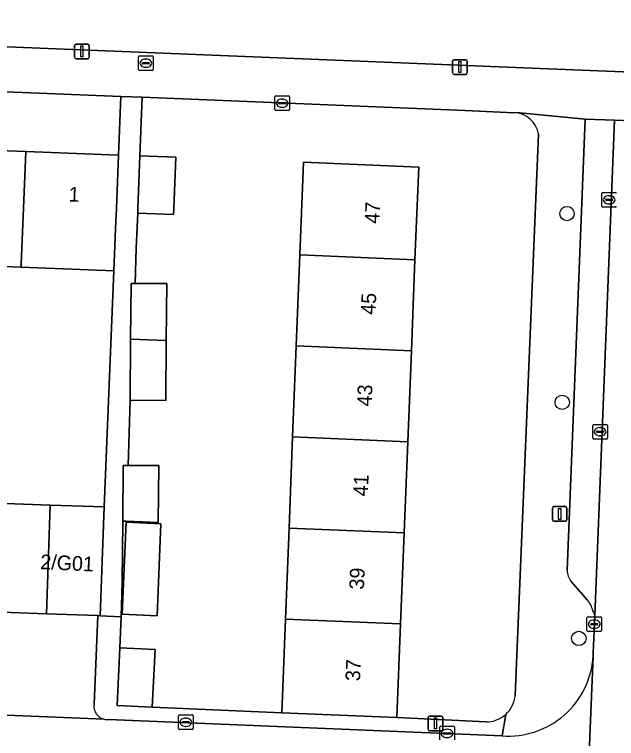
# Model space of a CAD drawing. Extents: x 160732 to 162107, y 387428 to 388479.
# Drawn here: x 161225.47 to 161266.48, y 387713.9 to 387763.22 of the extents above; entities that cross this region are included whole.
import ezdxf

# ---------------------------------------------------------------- set-up
doc = ezdxf.new("R2010")
doc.units = 0
for name, color, linetype in [('IMGEO_Boom', 7, 'Continuous'), ('IMGEO_Erf', 7, 'Continuous'), ('IMGEO_Kolk', 7, 'Continuous'), ('IMGEO_Lichtmast', 7, 'Continuous'), ('IMGEO_Muur', 7, 'Continuous'), ('IMGEO_Pand', 7, 'Continuous'), ('IMGEO_Pand_nummerreeks', 7, 'Continuous'), ('IMGEO_Parkeervlak_open', 7, 'Continuous'), ('IMGEO_Rijbaan_lokaal_open', 7, 'Continuous'), ('IMGEO_Rioolput', 7, 'Continuous'), ('IMGEO_Voetpad_open', 7, 'Continuous')]:
    doc.layers.add(name, color=color, linetype=linetype)

msp = doc.modelspace()

# ---------------------------------------------------------------- linework, layer by layer
at = {"layer": 'IMGEO_Boom'}
for centre in [(161263.107, 387749.661), (161262.777, 387736.8), (161263.911, 387720.721)]:
    msp.add_circle(centre, 0.489, dxfattribs=at)
at = {"layer": 'IMGEO_Erf'}
for points in [[(161170.782, 387763.221), (161261.267, 387759.549), (161273.154, 387759.067), (161291.049, 387758.02)], [(161259.515, 387756.527), (161256.169, 387756.691), (161234.166, 387757.579), (161234.005, 387753.582), (161236.453, 387753.492), (161236.324, 387750), (161236.309, 387749.597), (161233.861, 387749.687), (161233.76, 387747.308), (161233.699, 387744.902), (161235.84, 387744.889), (161235.806, 387741.012), (161235.77, 387736.925), (161233.345, 387736.94), (161233.204, 387732.504), (161233.318, 387732.503), (161235.301, 387732.491), (161235.267, 387728.615), (161233.083, 387728.707), (161232.843, 387728.717), (161232.806, 387724.542), (161232.735, 387722.197), (161232.654, 387720.075), (161235.052, 387719.957), (161234.858, 387716.033), (161243.675, 387715.651), (161243.926, 387722.041), (161244.169, 387728.241), (161244.413, 387734.441), (161244.656, 387740.641)], [(161259.566, 387716.831), (161261.158, 387755.074)], [(161244.656, 387740.641), (161244.9, 387746.84), (161245.148, 387753.159), (161253.002, 387752.828), (161252.751, 387746.51), (161252.506, 387740.311), (161252.26, 387734.111), (161252.014, 387727.911), (161251.768, 387721.711), (161251.515, 387715.329), (161257.589, 387715.035)], [(161224.239, 387729.93), (161227.906, 387729.802), (161231.574, 387729.675), (161232.246, 387745.766), (161225.925, 387746.016), (161219.724, 387746.261)]]:
    msp.add_lwpolyline(points, dxfattribs=at)
for points in [[(161232.72, 387757.637), (161195.272, 387759.149), (161195.109, 387755.112), (161201.43, 387754.862), (161207.632, 387754.617), (161213.833, 387754.372), (161220.035, 387754.126), (161226.237, 387753.881), (161232.558, 387753.631)], [(161233.081, 387728.636), (161235.445, 387728.536), (161235.198, 387722.27), (161232.807, 387722.37)]]:
    msp.add_lwpolyline(points, close=True, dxfattribs=at)
for centre, radius, start, end in [((161259.466, 387754.816), 1.712, 8.6722, 88.3514), ((161257.611, 387717), 1.962, 312.196, 355.0669), ((161257.606, 387717.003), 1.968, 269.5034, 312.2447)]:
    msp.add_arc(centre, radius, start, end, dxfattribs=at)
at = {"layer": 'IMGEO_Kolk'}
for p, q in [((161243.203, 387756.75), (161243.203, 387757.602)), ((161243.278, 387757.676), (161244.13, 387757.676)), ((161243.691, 387757.456), (161243.716, 387757.456)), ((161244.204, 387757.602), (161244.204, 387756.75)), ((161243.462, 387757.17), (161243.462, 387757.182)), ((161243.9, 387757.133), (161243.502, 387757.133)), ((161243.505, 387757.219), (161243.903, 387757.219)), ((161243.714, 387756.896), (161243.689, 387756.896)), ((161243.946, 387757.182), (161243.946, 387757.17)), ((161244.13, 387756.676), (161243.278, 387756.676)), ((161265.476, 387750.171), (161265.476, 387751.023)), ((161265.551, 387751.097), (161266.403, 387751.097)), ((161265.735, 387750.591), (161265.735, 387750.603)), ((161266.173, 387750.554), (161265.775, 387750.554)), ((161265.778, 387750.64), (161266.176, 387750.64)), ((161265.964, 387750.877), (161265.989, 387750.877)), ((161266.219, 387750.603), (161266.219, 387750.591)), ((161266.403, 387750.097), (161265.551, 387750.097)), ((161265.987, 387750.317), (161265.962, 387750.317)), ((161264.864, 387734.373), (161264.864, 387735.225)), ((161264.939, 387735.299), (161265.791, 387735.299)), ((161265.865, 387735.225), (161265.865, 387734.373)), ((161265.123, 387734.793), (161265.123, 387734.805)), ((161265.561, 387734.756), (161265.163, 387734.756)), ((161265.166, 387734.842), (161265.564, 387734.842)), ((161265.352, 387735.079), (161265.377, 387735.079)), ((161265.607, 387734.805), (161265.607, 387734.793)), ((161265.791, 387734.299), (161264.939, 387734.299)), ((161265.375, 387734.519), (161265.35, 387734.519)), ((161264.463, 387721.263), (161264.463, 387722.115)), ((161264.538, 387722.189), (161265.39, 387722.189)), ((161264.951, 387721.969), (161264.976, 387721.969)), ((161265.464, 387722.115), (161265.464, 387721.263)), ((161264.722, 387721.683), (161264.722, 387721.695)), ((161265.16, 387721.646), (161264.762, 387721.646)), ((161264.765, 387721.732), (161265.163, 387721.732)), ((161264.974, 387721.409), (161264.949, 387721.409)), ((161265.206, 387721.695), (161265.206, 387721.683)), ((161265.39, 387721.189), (161264.538, 387721.189)), ((161236.712, 387715.511), (161237.564, 387715.511)), ((161236.637, 387714.585), (161236.637, 387715.437)), ((161236.896, 387715.005), (161236.896, 387715.017)), ((161237.334, 387714.968), (161236.936, 387714.968)), ((161236.939, 387715.054), (161237.337, 387715.054)), ((161237.125, 387715.291), (161237.15, 387715.291)), ((161237.38, 387715.017), (161237.38, 387715.005)), ((161237.638, 387715.437), (161237.638, 387714.585)), ((161237.564, 387714.511), (161236.712, 387714.511)), ((161237.148, 387714.731), (161237.123, 387714.731)), ((161254.432, 387713.824), (161254.432, 387714.676)), ((161254.507, 387714.75), (161255.359, 387714.75)), ((161254.92, 387714.53), (161254.945, 387714.53)), ((161255.433, 387714.676), (161255.433, 387713.824)), ((161254.691, 387714.244), (161254.691, 387714.256)), ((161255.129, 387714.207), (161254.731, 387714.207)), ((161254.734, 387714.293), (161255.132, 387714.293)), ((161254.943, 387713.97), (161254.918, 387713.97)), ((161255.175, 387714.256), (161255.175, 387714.244))]:
    msp.add_line(p, q, dxfattribs=at)
for points in [[(161243.203, 387756.75), (161243.203, 387757.602)], [(161243.278, 387757.676), (161244.13, 387757.676)], [(161244.204, 387757.602), (161244.204, 387756.75)], [(161244.13, 387756.676), (161243.278, 387756.676)], [(161265.476, 387750.171), (161265.476, 387751.023)], [(161265.551, 387751.097), (161266.403, 387751.097)], [(161266.403, 387750.097), (161265.551, 387750.097)], [(161264.864, 387734.373), (161264.864, 387735.225)], [(161264.939, 387735.299), (161265.791, 387735.299)], [(161265.865, 387735.225), (161265.865, 387734.373)], [(161265.791, 387734.299), (161264.939, 387734.299)], [(161264.463, 387721.263), (161264.463, 387722.115)], [(161264.538, 387722.189), (161265.39, 387722.189)], [(161265.464, 387722.115), (161265.464, 387721.263)], [(161265.39, 387721.189), (161264.538, 387721.189)], [(161236.712, 387715.511), (161237.564, 387715.511)], [(161236.637, 387714.585), (161236.637, 387715.437)], [(161237.638, 387715.437), (161237.638, 387714.585)], [(161237.564, 387714.511), (161236.712, 387714.511)], [(161254.432, 387713.824), (161254.432, 387714.676)], [(161254.507, 387714.75), (161255.359, 387714.75)], [(161255.433, 387714.676), (161255.433, 387713.824)]]:
    msp.add_lwpolyline(points, dxfattribs=at)
for centre, radius, start, end in [((161243.28, 387757.6), 0.0765, 91.552, 178.448), ((161243.28, 387757.6), 0.0765, 91.552, 178.448), ((161244.128, 387757.6), 0.0765, 1.552, 88.448), ((161244.128, 387757.6), 0.0765, 1.552, 88.448), ((161243.502, 387757.179), 0.0403, 85.8775, 175.7526), ((161243.499, 387757.169), 0.0366, 178.938, 274.7102), ((161243.903, 387757.176), 0.043, 264.8664, 352.4533), ((161243.907, 387757.181), 0.0386, 1.7309, 96.639), ((161243.28, 387756.752), 0.0765, 181.552, 268.448), ((161243.28, 387756.752), 0.0765, 181.552, 268.448), ((161244.128, 387756.752), 0.0765, 271.552, 358.448), ((161244.128, 387756.752), 0.0765, 271.552, 358.448), ((161265.553, 387751.021), 0.0765, 91.552, 178.448), ((161265.553, 387751.021), 0.0765, 91.552, 178.448), ((161266.401, 387751.021), 0.0765, 1.552, 88.448), ((161266.401, 387751.021), 0.0765, 1.552, 88.448), ((161265.775, 387750.6), 0.0403, 85.8775, 175.7526), ((161265.772, 387750.59), 0.0366, 178.938, 274.7102), ((161266.176, 387750.597), 0.043, 264.8664, 352.4533), ((161266.18, 387750.602), 0.0386, 1.7309, 96.639), ((161265.553, 387750.173), 0.0765, 181.552, 268.448), ((161265.553, 387750.173), 0.0765, 181.552, 268.448), ((161266.401, 387750.173), 0.0765, 271.552, 358.448), ((161266.401, 387750.173), 0.0765, 271.552, 358.448), ((161264.941, 387735.223), 0.0765, 91.552, 178.448), ((161264.941, 387735.223), 0.0765, 91.552, 178.448), ((161265.789, 387735.223), 0.0765, 1.552, 88.448), ((161265.789, 387735.223), 0.0765, 1.552, 88.448), ((161265.163, 387734.802), 0.0403, 85.8775, 175.7526), ((161265.16, 387734.792), 0.0366, 178.938, 274.7102), ((161265.564, 387734.799), 0.043, 264.8664, 352.4533), ((161265.568, 387734.804), 0.0386, 1.7309, 96.639), ((161264.941, 387734.375), 0.0765, 181.552, 268.448), ((161264.941, 387734.375), 0.0765, 181.552, 268.448), ((161265.789, 387734.375), 0.0765, 271.552, 358.448), ((161265.789, 387734.375), 0.0765, 271.552, 358.448), ((161264.54, 387722.113), 0.0765, 91.552, 178.448), ((161264.54, 387722.113), 0.0765, 91.552, 178.448), ((161265.388, 387722.113), 0.0765, 1.552, 88.448), ((161265.388, 387722.113), 0.0765, 1.552, 88.448), ((161264.762, 387721.692), 0.0403, 85.8775, 175.7526), ((161264.759, 387721.682), 0.0366, 178.938, 274.7102), ((161265.163, 387721.689), 0.043, 264.8664, 352.4533), ((161265.167, 387721.694), 0.0386, 1.7309, 96.639), ((161264.54, 387721.265), 0.0765, 181.552, 268.448), ((161264.54, 387721.265), 0.0765, 181.552, 268.448), ((161265.388, 387721.265), 0.0765, 271.552, 358.448), ((161265.388, 387721.265), 0.0765, 271.552, 358.448), ((161236.714, 387715.435), 0.0765, 91.552, 178.448), ((161236.714, 387715.435), 0.0765, 91.552, 178.448), ((161237.562, 387715.435), 0.0765, 1.552, 88.448), ((161237.562, 387715.435), 0.0765, 1.552, 88.448), ((161236.936, 387715.014), 0.0403, 85.8775, 175.7526), ((161236.933, 387715.004), 0.0366, 178.938, 274.7102), ((161237.337, 387715.011), 0.043, 264.8664, 352.4533), ((161237.341, 387715.016), 0.0386, 1.7309, 96.639), ((161236.714, 387714.587), 0.0765, 181.552, 268.448), ((161236.714, 387714.587), 0.0765, 181.552, 268.448), ((161237.562, 387714.587), 0.0765, 271.552, 358.448), ((161237.562, 387714.587), 0.0765, 271.552, 358.448), ((161254.509, 387714.674), 0.0765, 91.552, 178.448), ((161254.509, 387714.674), 0.0765, 91.552, 178.448), ((161255.357, 387714.674), 0.0765, 1.552, 88.448), ((161255.357, 387714.674), 0.0765, 1.552, 88.448), ((161254.731, 387714.253), 0.0403, 85.8775, 175.7526), ((161254.728, 387714.243), 0.0366, 178.938, 274.7102), ((161255.132, 387714.25), 0.043, 264.8664, 352.4533), ((161255.136, 387714.255), 0.0386, 1.7309, 96.639)]:
    msp.add_arc(centre, radius, start, end, dxfattribs=at)
for centre, major_axis, ratio, start_param, end_param in [((161243.69, 387757.176), (-0.387, 0.002), 0.722429, 4.712389, 7.853982), ((161243.715, 387757.176), (-0.39, 0.002), 0.717154, 1.570796, 4.712389), ((161265.963, 387750.597), (-0.387, 0.002), 0.722429, 4.712389, 7.853982), ((161265.988, 387750.597), (-0.39, 0.002), 0.717154, 1.570796, 4.712389), ((161265.351, 387734.799), (-0.387, 0.002), 0.722429, 4.712389, 7.853982), ((161265.376, 387734.799), (-0.39, 0.002), 0.717154, 1.570796, 4.712389), ((161264.95, 387721.689), (-0.387, 0.002), 0.722429, 4.712389, 7.853982), ((161264.975, 387721.689), (-0.39, 0.002), 0.717154, 1.570796, 4.712389), ((161237.124, 387715.011), (-0.387, 0.002), 0.722429, 4.712389, 7.853982), ((161237.149, 387715.011), (-0.39, 0.002), 0.717154, 1.570796, 4.712389), ((161254.919, 387714.25), (-0.387, 0.002), 0.722429, 4.712389, 7.853982), ((161254.944, 387714.25), (-0.39, 0.002), 0.717154, 1.570796, 4.712389)]:
    msp.add_ellipse(centre, major_axis=major_axis, ratio=ratio, start_param=start_param, end_param=end_param, dxfattribs=at)
at = {"layer": 'IMGEO_Lichtmast'}
for p, q in [((161229.565, 387760.304), (161229.565, 387761.104)), ((161229.565, 387761.104), (161229.565, 387760.304)), ((161229.665, 387761.204), (161230.455, 387761.204)), ((161230.455, 387761.204), (161229.665, 387761.204)), ((161230.555, 387761.104), (161230.555, 387760.304)), ((161230.555, 387760.304), (161230.555, 387761.104)), ((161230.455, 387760.204), (161229.665, 387760.204)), ((161229.665, 387760.204), (161230.455, 387760.204)), ((161255.313, 387759.236), (161255.313, 387760.036)), ((161255.313, 387760.036), (161255.313, 387759.236)), ((161255.413, 387760.136), (161256.203, 387760.136)), ((161256.203, 387760.136), (161255.413, 387760.136)), ((161256.303, 387760.036), (161256.303, 387759.236)), ((161256.303, 387759.236), (161256.303, 387760.036)), ((161256.203, 387759.136), (161255.413, 387759.136)), ((161255.413, 387759.136), (161256.203, 387759.136)), ((161262.106, 387728.799), (161262.106, 387729.599)), ((161262.106, 387729.599), (161262.106, 387728.799)), ((161262.206, 387729.699), (161262.996, 387729.699)), ((161262.996, 387729.699), (161262.206, 387729.699)), ((161263.096, 387729.599), (161263.096, 387728.799)), ((161263.096, 387728.799), (161263.096, 387729.599)), ((161262.996, 387728.699), (161262.206, 387728.699)), ((161262.206, 387728.699), (161262.996, 387728.699)), ((161253.65, 387714.529), (161253.65, 387715.329)), ((161253.65, 387715.329), (161253.65, 387714.529)), ((161253.75, 387715.429), (161254.54, 387715.429)), ((161254.54, 387715.429), (161253.75, 387715.429)), ((161254.64, 387715.329), (161254.64, 387714.529)), ((161254.64, 387714.529), (161254.64, 387715.329)), ((161254.54, 387714.429), (161253.75, 387714.429)), ((161253.75, 387714.429), (161254.54, 387714.429))]:
    msp.add_line(p, q, dxfattribs=at)
for points in [[(161229.985, 387761.079), (161230.135, 387761.079), (161230.135, 387760.329), (161229.985, 387760.329), (161229.985, 387761.079)], [(161255.733, 387760.011), (161255.883, 387760.011), (161255.883, 387759.261), (161255.733, 387759.261), (161255.733, 387760.011)], [(161262.526, 387729.574), (161262.676, 387729.574), (161262.676, 387728.824), (161262.526, 387728.824), (161262.526, 387729.574)], [(161254.07, 387715.304), (161254.22, 387715.304), (161254.22, 387714.554), (161254.07, 387714.554), (161254.07, 387715.304)]]:
    msp.add_lwpolyline(points, dxfattribs=at)
for centre, start, end in [((161229.665, 387761.104), 90, 180), ((161229.665, 387761.104), 90, 180), ((161230.455, 387761.104), 0, 90), ((161230.455, 387761.104), 360, 90), ((161229.665, 387760.304), 180, 270), ((161229.665, 387760.304), 180, 270), ((161230.455, 387760.304), 270, 0), ((161230.455, 387760.304), 270, 0), ((161255.413, 387760.036), 90, 180), ((161255.413, 387760.036), 90, 180), ((161256.203, 387760.036), 0, 90), ((161256.203, 387760.036), 360, 90), ((161255.413, 387759.236), 180, 270), ((161255.413, 387759.236), 180, 270), ((161256.203, 387759.236), 270, 0), ((161256.203, 387759.236), 270, 0), ((161262.206, 387729.599), 90, 180), ((161262.206, 387729.599), 90, 180), ((161262.996, 387729.599), 0, 90), ((161262.996, 387729.599), 360, 90), ((161262.206, 387728.799), 180, 270), ((161262.206, 387728.799), 180, 270), ((161262.996, 387728.799), 270, 0), ((161262.996, 387728.799), 270, 0), ((161253.75, 387715.329), 90, 180), ((161253.75, 387715.329), 90, 180), ((161254.54, 387715.329), 0, 90), ((161254.54, 387715.329), 360, 90), ((161253.75, 387714.529), 180, 270), ((161253.75, 387714.529), 180, 270), ((161254.54, 387714.529), 270, 0), ((161254.54, 387714.529), 270, 0)]:
    msp.add_arc(centre, 0.1, start, end, dxfattribs=at)
at = {"layer": 'IMGEO_Muur'}
msp.add_lwpolyline([(161234.858, 387716.033), (161243.675, 387715.651)], dxfattribs=at)
at = {"layer": 'IMGEO_Pand'}
for points in [[(161226.237, 387753.881), (161220.035, 387754.126), (161219.872, 387750), (161219.732, 387746.456), (161219.724, 387746.261), (161225.925, 387746.016), (161225.933, 387746.211), (161226.083, 387750)], [(161226.083, 387750), (161225.933, 387746.211), (161225.925, 387746.016), (161232.246, 387745.766), (161232.36, 387748.628), (161232.414, 387750), (161232.558, 387753.631), (161226.237, 387753.881)], [(161236.324, 387750), (161236.453, 387753.492), (161234.005, 387753.582), (161233.873, 387750), (161233.861, 387749.687), (161236.309, 387749.597)], [(161253.002, 387752.828), (161245.148, 387753.159), (161244.9, 387746.84), (161252.751, 387746.51)], [(161252.751, 387746.51), (161244.9, 387746.84), (161244.656, 387740.641), (161252.506, 387740.311)], [(161235.84, 387744.889), (161233.699, 387744.902), (161233.415, 387744.904), (161233.382, 387741.114), (161235.806, 387741.012)], [(161233.382, 387741.114), (161233.345, 387736.94), (161235.77, 387736.925), (161235.806, 387741.012)], [(161252.506, 387740.311), (161244.656, 387740.641), (161244.413, 387734.441), (161252.26, 387734.111)], [(161252.26, 387734.111), (161244.413, 387734.441), (161244.169, 387728.241), (161252.014, 387727.911)], [(161235.301, 387732.491), (161233.318, 387732.503), (161233.204, 387732.504), (161232.876, 387732.506), (161232.843, 387728.717), (161233.083, 387728.707), (161235.267, 387728.615)], [(161227.649, 387722.393), (161227.906, 387729.802), (161224.239, 387729.93), (161223.981, 387722.521)], [(161231.316, 387722.265), (161231.574, 387729.675), (161227.906, 387729.802), (161227.649, 387722.393), (161231.137, 387722.272)], [(161233.081, 387728.636), (161232.807, 387722.37), (161235.198, 387722.27), (161235.445, 387728.536)], [(161252.014, 387727.911), (161244.169, 387728.241), (161243.926, 387722.041), (161251.768, 387721.711)], [(161251.768, 387721.711), (161243.926, 387722.041), (161243.675, 387715.651), (161251.515, 387715.329)], [(161232.46, 387716.151), (161234.858, 387716.033), (161235.052, 387719.957), (161232.654, 387720.075)]]:
    msp.add_lwpolyline(points, close=True, dxfattribs=at)
at = {"layer": 'IMGEO_Parkeervlak_open'}
for points in [[(161266.349, 387756.032), (161264.34, 387756.081), (161263.112, 387725.367)], [(161264.992, 387722.272), (161266.349, 387756.032)], [(161263.379, 387724.601), (161264.474, 387723.35)], [(161231.137, 387722.272), (161227.649, 387722.393), (161223.981, 387722.521), (161221.231, 387722.608), (161217.525, 387722.758), (161213.818, 387722.908), (161211.151, 387722.998), (161207.474, 387723.139), (161203.796, 387723.281), (161201.137, 387723.387), (161197.453, 387723.531), (161193.964, 387723.667), (161193.715, 387717.763)], [(161230.895, 387716.229), (161231.137, 387722.272)], [(161192.747, 387716.82), (161231.579, 387715.221)]]:
    msp.add_lwpolyline(points, dxfattribs=at)
for centre, radius, start, end in [((161264.493, 387725.419), 1.382, 182.1444, 216.289), ((161263.367, 387722.3), 1.526, 11.6745, 43.4787), ((161264.173, 387722.147), 0.829, 8.6412, 33.8434), ((161231.767, 387716.085), 0.884, 170.6192, 257.7002)]:
    msp.add_arc(centre, radius, start, end, dxfattribs=at)
at = {"layer": 'IMGEO_Rijbaan_lokaal_open'}
for points in [[(161271.065, 387755.837), (161266.349, 387756.032), (161264.992, 387722.272), (161264.897, 387719.726), (161264.893, 387719.616), (161264.888, 387719.507), (161264.221, 387703.574)], [(161264.221, 387703.574), (161264.888, 387719.507)], [(161231.579, 387715.221), (161192.747, 387716.82), (161166.782, 387717.863), (161166.569, 387712.818), (161190.77, 387711.86), (161192.634, 387711.802), (161235.923, 387710.068), (161258.15, 387709.198), (161259.239, 387709.146)], [(161258.689, 387714.081), (161231.883, 387715.209)]]:
    msp.add_lwpolyline(points, dxfattribs=at)
for centre, radius, start, end in [((161259.105, 387719.859), 5.793, 265.8782, 356.5133), ((161231.766, 387716.096), 0.895, 257.9482, 277.5308)]:
    msp.add_arc(centre, radius, start, end, dxfattribs=at)
at = {"layer": 'IMGEO_Rioolput'}
for p, q in [((161233.915, 387759.478), (161233.915, 387760.33)), ((161233.99, 387760.404), (161234.842, 387760.404)), ((161234.916, 387760.33), (161234.916, 387759.478)), ((161234.174, 387759.898), (161234.174, 387759.91)), ((161234.612, 387759.861), (161234.214, 387759.861)), ((161234.217, 387759.947), (161234.615, 387759.947)), ((161234.403, 387760.184), (161234.428, 387760.184)), ((161234.658, 387759.91), (161234.658, 387759.898)), ((161234.842, 387759.404), (161233.99, 387759.404)), ((161234.426, 387759.624), (161234.401, 387759.624))]:
    msp.add_line(p, q, dxfattribs=at)
for points in [[(161233.915, 387759.478), (161233.915, 387760.33)], [(161233.99, 387760.404), (161234.842, 387760.404)], [(161234.916, 387760.33), (161234.916, 387759.478)], [(161234.842, 387759.404), (161233.99, 387759.404)]]:
    msp.add_lwpolyline(points, dxfattribs=at)
for centre, radius, start, end in [((161233.992, 387760.328), 0.0765, 91.552, 178.448), ((161233.992, 387760.328), 0.0765, 91.552, 178.448), ((161234.84, 387760.328), 0.0765, 1.552, 88.448), ((161234.84, 387760.328), 0.0765, 1.552, 88.448), ((161234.214, 387759.907), 0.0403, 85.8775, 175.7526), ((161234.211, 387759.897), 0.0366, 178.938, 274.7102), ((161234.615, 387759.904), 0.043, 264.8664, 352.4533), ((161234.619, 387759.909), 0.0386, 1.7309, 96.639), ((161233.992, 387759.48), 0.0765, 181.552, 268.448), ((161233.992, 387759.48), 0.0765, 181.552, 268.448), ((161234.84, 387759.48), 0.0765, 271.552, 358.448), ((161234.84, 387759.48), 0.0765, 271.552, 358.448)]:
    msp.add_arc(centre, radius, start, end, dxfattribs=at)
for centre, major_axis, ratio, start_param, end_param in [((161234.402, 387759.904), (-0.387, 0.002), 0.722429, 4.712389, 7.853982), ((161234.427, 387759.904), (-0.39, 0.002), 0.717154, 1.570796, 4.712389)]:
    msp.add_ellipse(centre, major_axis=major_axis, ratio=ratio, start_param=start_param, end_param=end_param, dxfattribs=at)
at = {"layer": 'IMGEO_Voetpad_open'}
for points in [[(161170.695, 387760.141), (161193.746, 387759.211), (161195.272, 387759.149), (161232.72, 387757.637), (161234.166, 387757.579), (161256.169, 387756.691), (161259.515, 387756.527), (161259.656, 387756.534), (161264.34, 387756.081), (161266.349, 387756.032), (161271.065, 387755.837), (161273.075, 387755.768), (161273.154, 387759.067), (161261.267, 387759.549), (161170.782, 387763.221)], [(161264.34, 387756.081), (161259.656, 387756.534), (161259.515, 387756.527)], [(161263.112, 387725.367), (161264.34, 387756.081)], [(161261.158, 387755.074), (161259.566, 387716.831)], [(161264.474, 387723.35), (161263.379, 387724.601)], [(161243.675, 387715.651), (161234.858, 387716.033), (161232.46, 387716.151), (161232.654, 387720.075), (161232.735, 387722.197), (161231.316, 387722.265), (161231.137, 387722.272), (161230.895, 387716.229)], [(161264.888, 387719.507), (161264.893, 387719.616), (161264.897, 387719.726), (161264.992, 387722.272)], [(161231.883, 387715.209), (161258.689, 387714.081), (161258.929, 387715.546)], [(161257.589, 387715.035), (161251.515, 387715.329), (161243.675, 387715.651)], [(161258.929, 387715.546), (161258.689, 387714.081)]]:
    msp.add_lwpolyline(points, dxfattribs=at)
msp.add_lwpolyline([(161233.382, 387741.114), (161233.415, 387744.904), (161233.699, 387744.902), (161233.76, 387747.308), (161233.861, 387749.687), (161233.873, 387750), (161234.005, 387753.582), (161234.166, 387757.579), (161232.72, 387757.637), (161232.558, 387753.631), (161232.414, 387750), (161232.36, 387748.628), (161232.246, 387745.766), (161231.574, 387729.675), (161231.316, 387722.265), (161232.735, 387722.197), (161232.806, 387724.542), (161232.843, 387728.717), (161232.876, 387732.506), (161233.204, 387732.504), (161233.345, 387736.94)], close=True, dxfattribs=at)
for centre, radius, start, end in [((161259.466, 387754.816), 1.712, 8.6722, 88.3514), ((161264.493, 387725.419), 1.382, 182.1444, 216.289), ((161263.367, 387722.3), 1.526, 11.6745, 43.4787), ((161264.173, 387722.147), 0.829, 8.6412, 33.8434), ((161259.105, 387719.859), 5.793, 265.8782, 356.5133), ((161257.611, 387717), 1.962, 312.196, 355.0669), ((161231.767, 387716.085), 0.884, 170.6192, 257.7002), ((161257.606, 387717.003), 1.968, 269.5034, 312.2447), ((161231.766, 387716.096), 0.895, 257.9482, 277.5308)]:
    msp.add_arc(centre, radius, start, end, dxfattribs=at)

# ---------------------------------------------------------------- texts
at = {"layer": 'IMGEO_Pand_nummerreeks'}
for s, rotation, p in [('1', 357.7353, (161229.147, 387750.484)), ('47', 87.5707, (161250.317, 387748.952)), ('45', 87.5908, (161250.056, 387742.75)), ('43', 87.5908, (161249.793, 387736.511)), ('41', 87.5908, (161249.536, 387730.385)), ('2/G01', 357.3575, (161227.214, 387725.444)), ('39', 87.5908, (161249.268, 387724.033)), ('37', 87.5908, (161249.006, 387717.793))]:
    msp.add_text(s, height=1, rotation=rotation, dxfattribs=at).set_placement(p)

doc.saveas('drawing.dxf')
